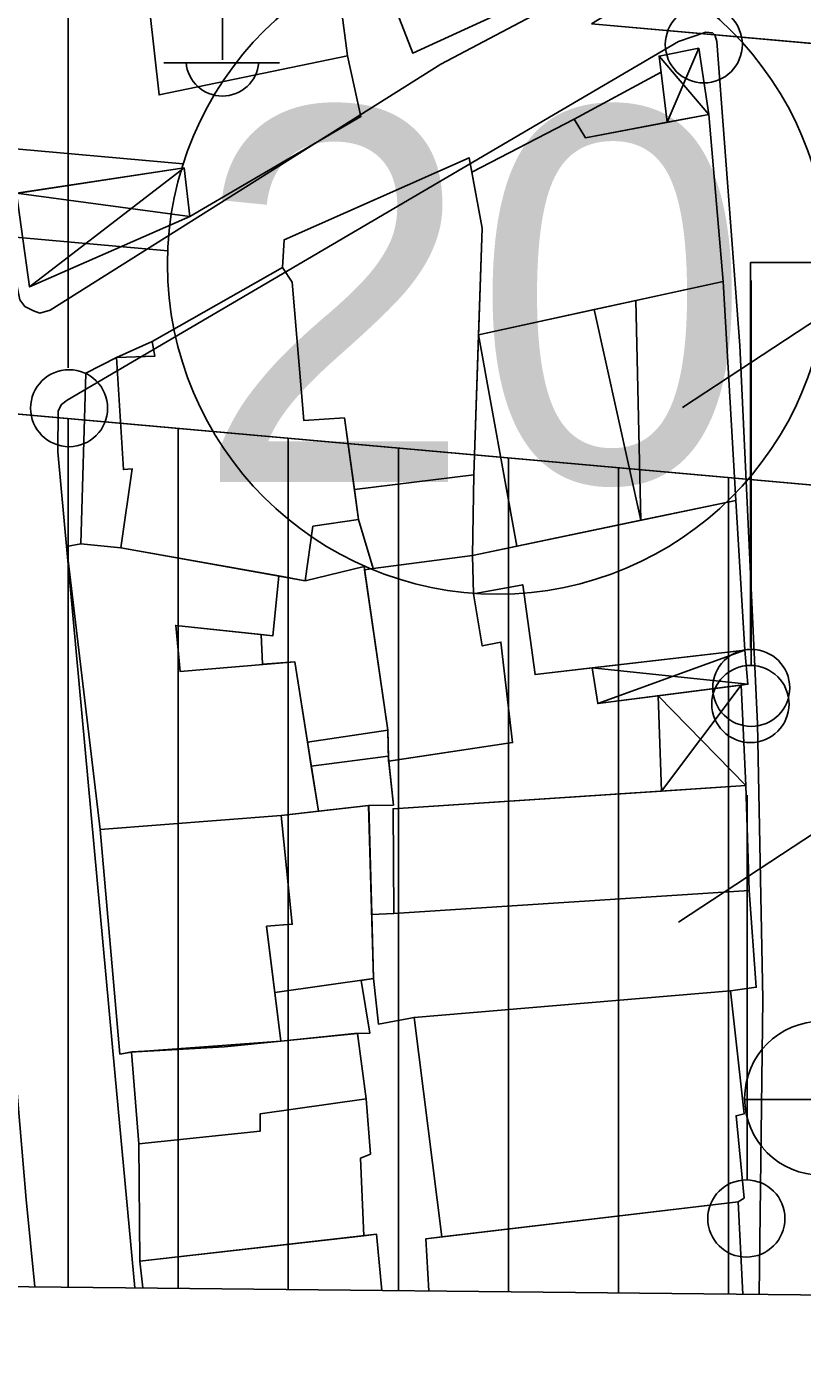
# Model space of a CAD drawing. Extents: x 417997 to 421451, y 4451742 to 4455216.
# Drawn here: x 420950 to 420985.3, y 4452223.3 to 4452283.6 of the extents above; entities that cross this region are included whole.
import ezdxf

# ---------------------------------------------------------------- set-up
doc = ezdxf.new("R2010")
doc.units = 0
for name, color, linetype in [('ADAKENARI', 7, 'Continuous'), ('B_Mesken', 7, 'Continuous'), ('B_Sundurma', 7, 'Continuous'), ('B_Teras', 7, 'Continuous'), ('KALDIRIM', 7, 'Continuous'), ('KD_DAIRE', 7, 'Continuous'), ('KD_YGEN', 7, 'Continuous'), ('PAFTALAMA', 7, 'Continuous'), ('PL_AYA_PARK_DINLENME', 7, 'Continuous'), ('PL_KON_MEV_450', 7, 'Continuous'), ('S_Elektrik_Diregi', 7, 'Continuous'), ('S_Rogar_Kapagi', 7, 'Continuous'), ('S_Telefon_Diregi', 7, 'Continuous'), ('Sinir_Duvar_tek_tarafa_ait', 7, 'Continuous'), ('TR_YUKSEKYOGUNKONUT', 7, 'Continuous'), ('Y_Lejant', 7, 'Continuous'), ('Yol_Sose', 7, 'Continuous')]:
    doc.layers.add(name, color=color, linetype=linetype)

msp = doc.modelspace()

# ---------------------------------------------------------------- linework, layer by layer
at = {"layer": 'ADAKENARI'}
for p, q in [((421034.171, 4452278.515), (420975.678, 4452283.747)), ((421034.171, 4452278.515), (420975.678, 4452283.747)), ((420921.334, 4452268.528), (421027.945, 4452258.992)), ((420921.334, 4452268.528), (421027.945, 4452258.992))]:
    msp.add_line(p, q, dxfattribs=at)
at = {"layer": 'B_Mesken'}
for points in [[(420977.072, 4452287.037), (420975.865, 4452286.221), (420967.564, 4452282.403), (420965.79, 4452286.988), (420964.323, 4452292.434), (420967.425, 4452293.476), (420969.806, 4452294.302), (420972.528, 4452295.556)], [(420977.072, 4452287.037), (420975.865, 4452286.221), (420967.564, 4452282.403), (420965.79, 4452286.988), (420964.323, 4452292.433), (420967.269, 4452293.424), (420967.425, 4452293.476), (420969.806, 4452294.302), (420972.528, 4452295.556)], [(420955.402, 4452286.203), (420947.359, 4452285.431), (420947.708, 4452282.608), (420947.11, 4452282.523), (420947.833, 4452277.792), (420948.468, 4452277.839), (420948.747, 4452275.911), (420957.175, 4452277.187), (420957.441, 4452274.979), (420965.196, 4452279.52), (420964.594, 4452282.289), (420963.992, 4452286.938)], [(420957.441, 4452274.979), (420957.175, 4452277.188), (420949.561, 4452276.035), (420948.747, 4452275.911), (420948.468, 4452277.839), (420947.833, 4452277.792), (420947.11, 4452282.523), (420947.708, 4452282.608), (420947.359, 4452285.431), (420948.087, 4452285.501), (420955.402, 4452286.203), (420962.226, 4452286.787), (420963.992, 4452286.938), (420964.594, 4452282.289), (420965.196, 4452279.521)], [(420970.551, 4452269.606), (420981.667, 4452272.032), (420981.004, 4452279.625), (420975.405, 4452278.561), (420974.892, 4452279.405), (420970.243, 4452276.991), (420970.719, 4452274.443)], [(420981.666, 4452272.032), (420977.699, 4452271.166), (420975.806, 4452270.753), (420970.551, 4452269.606), (420970.72, 4452274.443), (420970.243, 4452276.992), (420974.892, 4452279.405), (420975.405, 4452278.561), (420979.12, 4452279.267), (420981.004, 4452279.625)], [(420961.649, 4452272.663), (420962.079, 4452271.993), (420962.609, 4452265.713), (420964.459, 4452265.823), (420965.099, 4452261.203), (420963.029, 4452260.903), (420962.669, 4452258.423), (420954.299, 4452259.913), (420952.479, 4452260.103), (420952.709, 4452267.853), (420954.109, 4452268.573), (420955.719, 4452269.303), (420961.649, 4452272.663), (420961.719, 4452273.913), (420970.119, 4452277.653), (420970.719, 4452274.443), (420970.33, 4452263.233), (420964.909, 4452262.563), (420964.459, 4452265.823), (420962.609, 4452265.713), (420962.079, 4452271.993), (420961.649, 4452272.663)], [(420962.67, 4452258.423), (420961.48, 4452258.643), (420954.3, 4452259.913), (420952.48, 4452260.103), (420952.71, 4452267.853), (420954.11, 4452268.573), (420955.72, 4452269.303), (420961.65, 4452272.663), (420961.72, 4452273.913), (420970.12, 4452277.653), (420970.243, 4452276.992), (420970.72, 4452274.443), (420970.551, 4452269.606), (420970.33, 4452263.233), (420964.91, 4452262.563), (420965.1, 4452261.203), (420963.03, 4452260.903)], [(420977.921, 4452261.17), (420977.699, 4452271.166), (420981.667, 4452272.032), (420982.24, 4452262.073)], [(420977.921, 4452261.17), (420977.699, 4452271.166), (420981.666, 4452272.032), (420982.24, 4452262.073)], [(420977.921, 4452261.17), (420975.806, 4452270.753), (420970.551, 4452269.606), (420972.296, 4452259.994)], [(420977.921, 4452261.17), (420972.296, 4452259.995), (420970.551, 4452269.606), (420975.806, 4452270.753)], [(420970.33, 4452263.233), (420970.28, 4452259.573), (420965.769, 4452258.983), (420965.099, 4452261.203), (420964.909, 4452262.563)], [(420970.28, 4452259.573), (420965.77, 4452258.983), (420965.1, 4452261.203), (420964.91, 4452262.563), (420970.33, 4452263.233)], [(420970.28, 4452259.573), (420982.24, 4452262.073), (420982.65, 4452255.273), (420973.12, 4452254.153), (420972.56, 4452258.243), (420970.32, 4452257.833)], [(420982.65, 4452255.273), (420975.719, 4452254.458), (420973.12, 4452254.153), (420972.56, 4452258.243), (420970.32, 4452257.833), (420970.28, 4452259.573), (420972.296, 4452259.995), (420977.921, 4452261.17), (420982.24, 4452262.073)], [(420953.359, 4452247.113), (420961.579, 4452247.743), (420963.279, 4452247.943), (420962.199, 4452254.743), (420956.999, 4452254.293), (420956.799, 4452256.393), (420961.209, 4452255.923), (420961.479, 4452258.643), (420954.299, 4452259.913), (420952.479, 4452260.103), (420951.829, 4452259.983), (420953.359, 4452247.113), (420954.259, 4452236.903), (420954.819, 4452237.003), (420959.009, 4452237.233), (420961.569, 4452237.493), (420960.919, 4452242.713), (420962.089, 4452242.803), (420961.579, 4452247.743), (420953.359, 4452247.113)], [(420961.479, 4452258.635), (420961.21, 4452255.923), (420960.68, 4452255.979), (420956.8, 4452256.393), (420957, 4452254.293), (420962.2, 4452254.743), (420962.781, 4452251.083), (420962.954, 4452249.993), (420963.28, 4452247.943), (420961.58, 4452247.743), (420962.09, 4452242.803), (420960.92, 4452242.713), (420961.57, 4452237.493), (420959.01, 4452237.233), (420954.991, 4452237.012), (420954.82, 4452237.003), (420954.791, 4452236.998), (420954.26, 4452236.903), (420953.36, 4452247.113), (420951.83, 4452259.983), (420952.48, 4452260.103), (420954.3, 4452259.913), (420961.48, 4452258.643)], [(420965.769, 4452258.983), (420965.369, 4452258.923), (420966.429, 4452251.623), (420966.459, 4452250.213), (420972.1, 4452251.063), (420971.57, 4452255.633), (420970.72, 4452255.463), (420970.32, 4452257.833), (420970.28, 4452259.573)], [(420966.473, 4452250.215), (420966.456, 4452250.381), (420966.43, 4452251.623), (420965.37, 4452258.923), (420965.77, 4452258.983), (420970.28, 4452259.573), (420970.32, 4452257.833), (420970.72, 4452255.463), (420971.57, 4452255.633), (420972.1, 4452251.063)], [(420962.779, 4452251.083), (420966.429, 4452251.623), (420965.349, 4452259.063), (420962.669, 4452258.423), (420961.479, 4452258.643), (420961.209, 4452255.923), (420960.679, 4452255.983), (420960.729, 4452254.623), (420962.199, 4452254.743)], [(420965.37, 4452258.923), (420966.43, 4452251.623), (420962.781, 4452251.083), (420962.2, 4452254.743), (420960.73, 4452254.623), (420960.68, 4452255.979), (420960.68, 4452255.983), (420961.21, 4452255.923), (420961.479, 4452258.635), (420961.48, 4452258.643), (420962.67, 4452258.423), (420965.35, 4452259.063)], [(420962.949, 4452249.993), (420966.449, 4452250.443), (420966.68, 4452248.223), (420965.559, 4452248.203), (420963.279, 4452247.943)], [(420965.56, 4452248.203), (420963.28, 4452247.943), (420962.95, 4452249.993), (420962.954, 4452249.993), (420966.45, 4452250.443), (420966.456, 4452250.381), (420966.473, 4452250.215), (420966.68, 4452248.223)], [(420966.701, 4452243.289), (420982.851, 4452244.341), (420982.693, 4452249.113), (420966.671, 4452248.06)], [(420982.851, 4452244.341), (420966.701, 4452243.289), (420966.671, 4452248.06), (420978.858, 4452248.861), (420982.693, 4452249.113)], [(420965.78, 4452240.333), (420965.22, 4452240.253), (420965.61, 4452237.853), (420964.91, 4452237.833), (420961.569, 4452237.493), (420961.299, 4452239.703), (420960.919, 4452242.713), (420962.089, 4452242.803), (420961.579, 4452247.743), (420965.559, 4452248.203)], [(420965.698, 4452243.256), (420965.78, 4452240.333), (420965.22, 4452240.253), (420965.61, 4452237.853), (420965.058, 4452237.837), (420964.91, 4452237.833), (420961.57, 4452237.493), (420961.3, 4452239.703), (420960.92, 4452242.713), (420962.09, 4452242.803), (420961.58, 4452247.743), (420965.56, 4452248.203)], [(420965.698, 4452243.256), (420965.78, 4452240.333), (420966.005, 4452238.269), (420967.621, 4452238.569), (420981.998, 4452239.786), (420983.168, 4452239.945), (420982.851, 4452244.341), (420966.701, 4452243.289)], [(420981.998, 4452239.786), (420967.621, 4452238.57), (420966.005, 4452238.269), (420965.78, 4452240.333), (420965.698, 4452243.256), (420966.701, 4452243.289), (420982.851, 4452244.341), (420983.168, 4452239.945)], [(420968.878, 4452228.591), (420967.621, 4452238.569), (420981.998, 4452239.786), (420982.615, 4452234.181), (420982.253, 4452234.099), (420982.622, 4452230.355), (420982.348, 4452230.181)], [(420968.878, 4452228.591), (420967.621, 4452238.57), (420981.998, 4452239.786), (420982.615, 4452234.181), (420982.253, 4452234.099), (420982.622, 4452230.355), (420982.348, 4452230.181)], [(420965.45, 4452234.87), (420965.639, 4452232.36), (420965.191, 4452232.173), (420965.338, 4452228.646), (420955.169, 4452227.483), (420955.124, 4452232.819), (420954.791, 4452236.998), (420961.569, 4452237.493), (420965.058, 4452237.837)], [(420954.791, 4452236.998), (420954.991, 4452237.012), (420959.01, 4452237.233), (420961.57, 4452237.493), (420965.058, 4452237.837), (420965.45, 4452234.87), (420965.639, 4452232.36), (420965.191, 4452232.173), (420965.338, 4452228.646), (420955.17, 4452227.483), (420955.124, 4452232.819)]]:
    msp.add_lwpolyline(points, close=True, dxfattribs=at)
for points in [[(420982.561, 4452225.986), (420982.348, 4452230.181), (420968.158, 4452228.506), (420968.299, 4452226.137)], [(420968.299, 4452226.137), (420968.158, 4452228.506), (420968.878, 4452228.591), (420982.348, 4452230.181), (420982.561, 4452225.986)], [(420955.293, 4452226.274), (420955.169, 4452227.483), (420965.92, 4452228.713), (420966.153, 4452226.16)], [(420955.293, 4452226.274), (420955.17, 4452227.483), (420965.338, 4452228.646), (420965.92, 4452228.713), (420966.153, 4452226.16)]]:
    msp.add_lwpolyline(points, dxfattribs=at)
at = {"layer": 'B_Sundurma'}
for p, q in [((420978.755, 4452282.277), (420981.004, 4452279.625)), ((420979.12, 4452279.267), (420980.554, 4452282.633)), ((420950.153, 4452271.778), (420957.175, 4452277.187)), ((420957.441, 4452274.979), (420949.561, 4452276.034)), ((420982.65, 4452255.273), (420975.963, 4452252.837)), ((420982.789, 4452253.714), (420975.719, 4452254.458)), ((420982.693, 4452249.113), (420978.714, 4452253.19)), ((420982.473, 4452253.674), (420978.858, 4452248.861))]:
    msp.add_line(p, q, dxfattribs=at)
for points in [[(420979.12, 4452279.267), (420978.755, 4452282.277), (420980.554, 4452282.633), (420981.004, 4452279.625)], [(420979.12, 4452279.267), (420978.755, 4452282.277), (420980.554, 4452282.633), (420981.004, 4452279.625)], [(420957.441, 4452274.979), (420950.153, 4452271.778), (420949.561, 4452276.035), (420957.175, 4452277.188)], [(420957.441, 4452274.979), (420950.153, 4452271.778), (420949.561, 4452276.034), (420957.175, 4452277.187)], [(420982.65, 4452255.273), (420982.789, 4452253.714), (420975.963, 4452252.837), (420975.719, 4452254.458)], [(420982.473, 4452253.674), (420978.714, 4452253.19), (420975.963, 4452252.837), (420975.719, 4452254.458), (420982.65, 4452255.273), (420982.789, 4452253.714)], [(420982.473, 4452253.674), (420982.693, 4452249.113), (420978.858, 4452248.861), (420978.714, 4452253.19)], [(420982.473, 4452253.674), (420982.693, 4452249.113), (420978.858, 4452248.861), (420978.714, 4452253.19)]]:
    msp.add_lwpolyline(points, close=True, dxfattribs=at)
at = {"layer": 'B_Teras'}
for points in [[(420963.992, 4452286.938), (420955.402, 4452286.203), (420956.037, 4452280.506), (420964.594, 4452282.289)], [(420954.299, 4452259.913), (420954.809, 4452263.513), (420954.419, 4452263.473), (420954.109, 4452268.573), (420955.849, 4452268.633), (420955.719, 4452269.303), (420961.649, 4452272.663), (420962.079, 4452271.993), (420962.609, 4452265.713), (420964.459, 4452265.823), (420965.099, 4452261.203), (420963.029, 4452260.903), (420962.669, 4452258.423)], [(420961.579, 4452247.743), (420965.559, 4452248.203), (420965.78, 4452240.333), (420961.299, 4452239.703), (420960.919, 4452242.713), (420962.089, 4452242.803)], [(420965.058, 4452237.837), (420961.569, 4452237.493), (420954.791, 4452236.998), (420955.124, 4452232.819), (420960.633, 4452233.405), (420960.63, 4452234.181), (420965.45, 4452234.87)]]:
    msp.add_lwpolyline(points, close=True, dxfattribs=at)
at = {"layer": 'KALDIRIM'}
for p, q in [((420862.466, 4452285.841), (420957.131, 4452277.374)), ((420862.466, 4452285.841), (420957.131, 4452277.374)), ((420865.051, 4452281.594), (420956.433, 4452273.42)), ((420865.051, 4452281.594), (420956.433, 4452273.42))]:
    msp.add_line(p, q, dxfattribs=at)
at = {"layer": 'KD_DAIRE'}
msp.add_circle((420971.421, 4452272.813), 15, dxfattribs=at)
msp.add_circle((420971.421, 4452272.813), 15, dxfattribs=at)
at = {"layer": 'PAFTALAMA'}
msp.add_line((419108.72, 4452245.779), (421237.47, 4452223.295), dxfattribs=at)
msp.add_line((419108.72, 4452245.779), (421237.47, 4452223.295), dxfattribs=at)
at = {"layer": 'PL_AYA_PARK_DINLENME'}
msp.add_lwpolyline([(420975.678, 4452283.747), (421036.047, 4452320.558), (421023.346, 4452363.197), (421043.462, 4452373.991), (421044.062, 4452287.623), (421034.171, 4452278.515)], close=True, dxfattribs=at)
msp.add_lwpolyline([(420975.678, 4452283.747), (421036.047, 4452320.558), (421023.346, 4452363.197), (421043.462, 4452373.991), (421044.062, 4452287.623), (421034.171, 4452278.515)], close=True, dxfattribs=at)
at = {"layer": 'PL_KON_MEV_450'}
msp.add_line((420916.784, 4452226.682), (421143.639, 4452224.286), dxfattribs=at)
msp.add_line((420916.784, 4452226.682), (421143.639, 4452224.286), dxfattribs=at)
msp.add_lwpolyline([(421143.639, 4452224.286), (421154.248, 4452239.051), (421150.123, 4452248.063), (421064.281, 4452255.741), (421063.026, 4452225.61), (421030.754, 4452228.602), (421027.945, 4452258.992), (420921.334, 4452268.528), (420917.09, 4452229.003), (420916.784, 4452226.682)], dxfattribs=at)
msp.add_lwpolyline([(421143.639, 4452224.286), (421154.248, 4452239.051), (421150.123, 4452248.063), (421064.281, 4452255.741), (421063.026, 4452225.61), (421030.754, 4452228.602), (421027.945, 4452258.992), (420921.334, 4452268.528), (420917.09, 4452229.003), (420916.784, 4452226.682)], dxfattribs=at)
at = {"layer": 'S_Elektrik_Diregi'}
for p, q in [((420951.914, 4452268.102), (420951.914, 4452285.602)), ((420958.914, 4452282.102), (420958.914, 4452285.602)), ((420956.254, 4452281.962), (420961.504, 4452281.962)), ((420982.902, 4452255.387), (420982.902, 4452272.887)), ((420982.902, 4452272.887), (420989.902, 4452272.887))]:
    msp.add_line(p, q, dxfattribs=at)
for centre in [(420980.784, 4452282.802), (420951.95, 4452266.267), (420982.938, 4452253.552)]:
    msp.add_circle(centre, 1.75, dxfattribs=at)
msp.add_arc((420958.914, 4452282.115), 1.658, 184.83843, 355.14641, dxfattribs=at)
at = {"layer": 'S_Rogar_Kapagi'}
msp.add_line((420982.62, 4452234.833), (420989.62, 4452234.833), dxfattribs=at)
msp.add_circle((420986.137, 4452234.897), 3.5, dxfattribs=at)
at = {"layer": 'S_Telefon_Diregi'}
for p, q in [((420982.935, 4452254.567), (420982.935, 4452272.067)), ((420979.82, 4452266.292), (420986.575, 4452270.737)), ((420982.751, 4452231.178), (420982.751, 4452248.678)), ((420979.636, 4452242.903), (420986.391, 4452247.348))]:
    msp.add_line(p, q, dxfattribs=at)
for centre in [(420982.9, 4452252.817), (420982.716, 4452229.428)]:
    msp.add_circle(centre, 1.754, dxfattribs=at)
at = {"layer": 'Sinir_Duvar_tek_tarafa_ait'}
msp.add_lwpolyline([(420974.892, 4452279.405), (420978.844, 4452281.54)], dxfattribs=at)
at = {"layer": 'TR_YUKSEKYOGUNKONUT'}
for p, q in [((420951.907, 4452226.311), (420951.907, 4452265.793)), ((420951.907, 4452226.311), (420951.907, 4452265.793)), ((420956.907, 4452226.258), (420956.907, 4452265.346)), ((420956.907, 4452226.258), (420956.907, 4452265.346)), ((420961.907, 4452226.206), (420961.907, 4452264.899)), ((420961.907, 4452226.206), (420961.907, 4452264.899)), ((420966.907, 4452226.153), (420966.907, 4452264.451)), ((420966.907, 4452226.153), (420966.907, 4452264.451)), ((420971.907, 4452226.1), (420971.907, 4452264.004)), ((420971.907, 4452226.1), (420971.907, 4452264.004)), ((420976.907, 4452226.047), (420976.907, 4452263.557)), ((420976.907, 4452226.047), (420976.907, 4452263.557)), ((420981.907, 4452225.994), (420981.907, 4452263.11)), ((420981.907, 4452225.994), (420981.907, 4452263.11))]:
    msp.add_line(p, q, dxfattribs=at)
at = {"layer": 'Y_Lejant'}
msp.add_lwpolyline([(419138.442, 4455021.89), (421266.409, 4454999.402), (421237.471, 4452223.294), (419108.722, 4452245.778)], close=True, dxfattribs=at)
at = {"layer": 'Yol_Sose'}
for points in [[(421030.678, 4452335.107), (421018.427, 4452315.172), (421014.9, 4452310.317), (421013.253, 4452308.352), (421011.376, 4452306.868), (420999.027, 4452297.825), (420980.463, 4452288.052), (420968.833, 4452281.899), (420951.087, 4452270.723), (420950.628, 4452270.589), (420950.331, 4452270.687), (420949.939, 4452270.893), (420949.718, 4452271.194), (420949.575, 4452271.876), (420946.906, 4452295.315), (420945.62, 4452309.35), (420945.765, 4452310.105), (420946.336, 4452310.739), (420976.936, 4452329.206), (420986.318, 4452335.125), (420987.042, 4452335.563)], [(420979.628, 4452282.939), (420980.878, 4452283.364), (420981.176, 4452283.334), (420981.297, 4452283.2), (420981.369, 4452282.939), (420982.418, 4452269.112), (420983.218, 4452251.924), (420983.459, 4452239.397), (420983.291, 4452225.979)], [(420951.443, 4452264.277), (420951.461, 4452266.15), (420951.612, 4452266.436), (420951.859, 4452266.636), (420979.628, 4452282.939)], [(420954.944, 4452226.278), (420954.044, 4452235.902), (420951.443, 4452264.277)], [(420922.907, 4452249.901), (420923.015, 4452250.134), (420923.318, 4452250.683), (420946.909, 4452256.562), (420947.26, 4452256.591), (420947.598, 4452256.397), (420947.808, 4452256.129), (420950.001, 4452230.298), (420950.395, 4452226.326)]]:
    msp.add_lwpolyline(points, dxfattribs=at)

# ---------------------------------------------------------------- texts
at = {"layer": 'KD_YGEN'}
msp.add_text('20', height=17, dxfattribs=at).set_placement((420957.656, 4452262.917))
msp.add_text('20', height=17, dxfattribs=at).set_placement((420957.656, 4452262.917))

doc.saveas('drawing.dxf')
